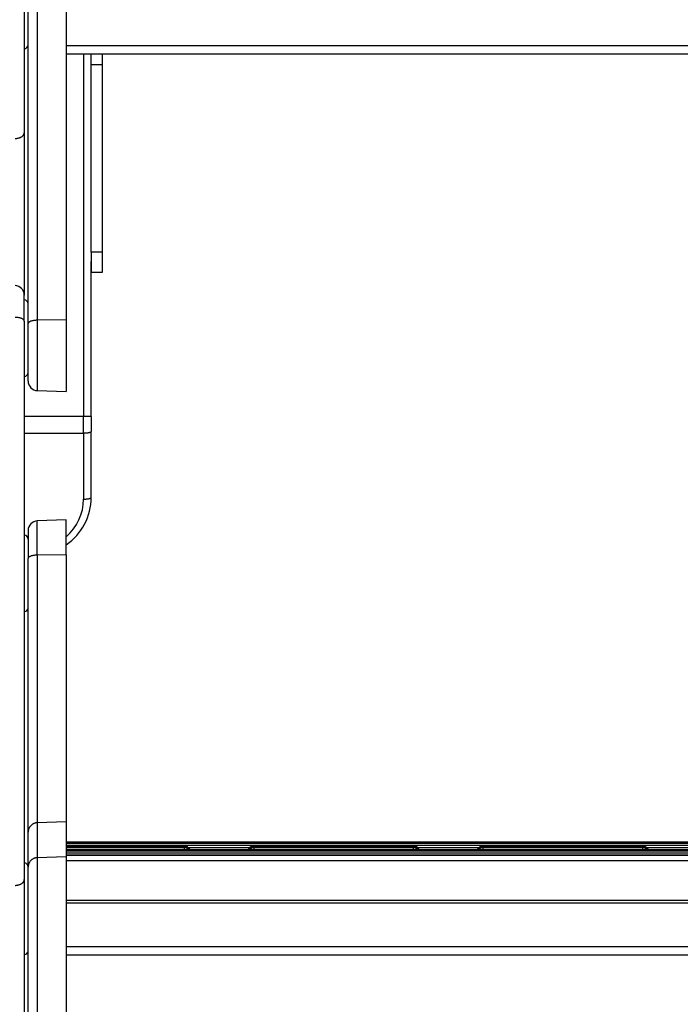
# Model space of a CAD drawing. Header units: inches. Extents: x 0 to 77643, y -44170 to 0.
# Tile 332 of 546: x 76124 to 76141, y -39584 to -39558. Entities that reach past the tile are written whole.
import ezdxf

# ---------------------------------------------------------------- set-up
doc = ezdxf.new("R2010")
doc.units = ezdxf.units.IN
doc.header["$MEASUREMENT"] = 0
doc.layers.get('0').update_dxf_attribs({"lineweight": 0})
doc.layers.add('FAKRO LOFT LADDERS', color=7, linetype='Continuous')

# ---------------------------------------------------------------- blocks, each defined once
blk = doc.blocks.new('A$C6AF374F8')
at = {"layer": 'FAKRO LOFT LADDERS', "color": 7, "linetype": 'Continuous'}
for p, q in [((172.41, 2168.01), (172.41, 2071.55)), ((180, 2168.27), (180, 2071.64)), ((170, 2070.7), (170, 2165.55)), ((169, 2162.26), (169, 2120.62)), ((560, 2143.38), (180, 2143.38)), ((180, 2141.26), (560, 2141.26)), ((184.5, 2141.26), (184.5, 2046.35)), ((186.5, 2138.49), (186.5, 2141.26)), ((186.5, 2139.17), (186.5, 2141.26)), ((189.5, 2138.49), (189.5, 2141.26)), ((186.5, 2138.49), (189.5, 2138.49)), ((186.5, 2089.37), (186.5, 2138.49)), ((189.5, 2089.37), (189.5, 2138.49)), ((169, 2120.62), (169, 2078.11)), ((189.5, 2089.37), (186.5, 2089.37)), ((186.5, 2089.37), (186.5, 2084.17)), ((189.5, 2084.17), (189.5, 2089.37)), ((186.5, 2046.35), (186.5, 2086.96)), ((186.5, 2084.17), (189.5, 2084.17)), ((169, 2071.32), (169, 2078.11)), ((169, 2071.32), (169, 1925.14)), ((170, 2055.64), (170, 2070.7)), ((180, 2071.64), (172.41, 2071.55)), ((172.41, 2071.55), (172.41, 2053.14)), ((180, 2071.64), (180, 2052.87)), ((172.41, 2053.14), (180, 2052.87)), ((184.5, 2046.35), (169, 2046.35)), ((186.5, 2046.35), (184.5, 2046.35)), ((184.5, 2042.04), (184.5, 2046.35)), ((186.5, 2046.35), (186.5, 2042.47)), ((169, 2042.04), (184.5, 2042.04)), ((184.5, 2042.04), (184.5, 2024.74)), ((186.5, 2025.17), (186.5, 2042.47)), ((180, 2019.29), (172.41, 2019.02)), ((172.41, 2010.08), (172.41, 2019.02)), ((180, 2010.17), (180, 2019.29)), ((170, 2016.52), (170, 2009.21)), ((180, 2010.17), (172.41, 2010.08)), ((180, 2010.17), (180, 1940.28)), ((170, 1937.56), (170, 2009.21)), ((172.41, 2010.08), (172.41, 1940.02)), ((180, 1940.28), (172.41, 1940.02)), ((172.41, 1940.02), (172.41, 1930.88)), ((180, 1940.28), (180, 1931.14)), ((170, 1928.42), (170, 1937.56)), ((560, 1934.94), (180, 1934.94)), ((560, 1934.76), (180, 1934.76)), ((560, 1934.59), (180, 1934.59)), ((180, 1934.15), (560, 1934.15)), ((210.92, 1933.94), (180, 1933.94)), ((210.92, 1933.76), (180, 1933.76)), ((210.92, 1933.59), (180, 1933.59)), ((180, 1933.15), (210.92, 1933.15)), ((560, 1932.94), (180, 1932.94)), ((210.92, 1933.76), (210.92, 1933.94)), ((210.92, 1933.59), (210.92, 1933.76)), ((210.92, 1933.15), (210.92, 1933.59)), ((210.92, 1932.94), (210.92, 1933.15)), ((211.9, 1933.54), (228.1, 1933.54)), ((212.5, 1932.94), (211.91, 1933.53)), ((212.33, 1932.94), (211.91, 1933.35)), ((212.16, 1932.94), (211.91, 1933.18)), ((228.09, 1933.53), (227.5, 1932.94)), ((228.09, 1933.35), (227.67, 1932.94)), ((228.09, 1933.18), (227.84, 1932.94)), ((229.08, 1933.94), (229.08, 1933.76)), ((270.92, 1933.94), (229.08, 1933.94)), ((229.08, 1933.76), (229.08, 1933.59)), ((270.92, 1933.76), (229.08, 1933.76)), ((229.08, 1933.59), (229.08, 1933.15)), ((270.92, 1933.59), (229.08, 1933.59)), ((229.08, 1933.15), (229.08, 1932.94)), ((229.08, 1933.15), (270.92, 1933.15)), ((270.92, 1933.76), (270.92, 1933.94)), ((270.92, 1933.59), (270.92, 1933.76)), ((270.92, 1933.15), (270.92, 1933.59)), ((270.92, 1932.94), (270.92, 1933.15)), ((271.9, 1933.54), (288.1, 1933.54)), ((272.5, 1932.94), (271.91, 1933.53)), ((272.33, 1932.94), (271.91, 1933.35)), ((272.16, 1932.94), (271.91, 1933.18)), ((288.09, 1933.53), (287.5, 1932.94)), ((288.09, 1933.35), (287.67, 1932.94)), ((288.09, 1933.18), (287.84, 1932.94)), ((289.08, 1933.94), (289.08, 1933.76)), ((330.92, 1933.94), (289.08, 1933.94)), ((289.08, 1933.76), (289.08, 1933.59)), ((330.92, 1933.76), (289.08, 1933.76)), ((289.08, 1933.59), (289.08, 1933.15)), ((330.92, 1933.59), (289.08, 1933.59)), ((289.08, 1933.15), (289.08, 1932.94)), ((289.08, 1933.15), (330.92, 1933.15)), ((330.92, 1933.76), (330.92, 1933.94)), ((330.92, 1933.59), (330.92, 1933.76)), ((330.92, 1933.15), (330.92, 1933.59)), ((330.92, 1932.94), (330.92, 1933.15)), ((331.9, 1933.54), (348.1, 1933.54)), ((332.5, 1932.94), (331.91, 1933.53)), ((332.33, 1932.94), (331.91, 1933.35)), ((332.16, 1932.94), (331.91, 1933.18)), ((180, 1931.14), (172.41, 1930.88)), ((172.41, 1930.88), (172.41, 1834.42)), ((560, 1932.76), (180, 1932.76)), ((560, 1932.6), (180, 1932.6)), ((180, 1932.15), (560, 1932.15)), ((560, 1931.54), (180, 1931.54)), ((180, 1931.54), (560, 1931.54)), ((180, 1931.14), (180, 1834.51)), ((170, 1833.57), (170, 1928.42)), ((560, 1930.02), (180, 1930.02)), ((169, 1925.14), (169, 1883.5)), ((560, 1919.71), (180, 1919.71)), ((560, 1918.96), (180, 1918.96)), ((560, 1907.55), (180, 1907.55)), ((180, 1905.43), (560, 1905.43))]:
    blk.add_line(p, q, dxfattribs=at)
for centre, radius, start, end in [((169, 2143.64), 1, 270, 0), ((166.5, 2078.11), 2.5, 0, 88), ((169, 2075.87), 1, 0, 90), ((169, 2057.87), 1, 270, 0), ((172.5, 2055.64), 2.5, 180, 268), ((171.5, 2025.17), 15, 304.5181, 0), ((171.5, 2024.74), 13, 310.8322, 0), ((172.5, 2016.52), 2.5, 92, 180), ((169, 2014.29), 1, 0, 90), ((169, 1996.29), 1, 270, 0), ((210.92, 1932.54), 1.4, 45.0341, 90), ((210.92, 1932.36), 1.4, 45.0341, 90), ((210.92, 1932.19), 1.4, 45.0341, 90), ((229.08, 1932.54), 1.4, 90, 134.9659), ((229.08, 1932.36), 1.4, 90, 134.9659), ((229.08, 1932.19), 1.4, 90, 134.9659), ((270.92, 1932.54), 1.4, 45.0341, 90), ((270.92, 1932.36), 1.4, 45.0341, 90), ((270.92, 1932.19), 1.4, 45.0341, 90), ((289.08, 1932.54), 1.4, 90, 134.9659), ((289.08, 1932.36), 1.4, 90, 134.9659), ((289.08, 1932.19), 1.4, 90, 134.9659), ((330.92, 1932.54), 1.4, 45.0341, 90), ((330.92, 1932.36), 1.4, 45.0341, 90), ((330.92, 1932.19), 1.4, 45.0341, 90), ((169, 1928.52), 1, 0, 90), ((169, 1906.52), 1, 270, 0)]:
    blk.add_arc(centre, radius, start, end, dxfattribs=at)
for points, weights in [([(166.59, 2119.13), (169, 2119.18), (169, 2120.62)], [1, 0.719339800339, 1]), ([(169, 2071.32), (169, 2072.28), (166.59, 2072.31)], [1, 0.719339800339, 1]), ([(172.41, 2071.55), (170, 2071.52), (170, 2070.7)], [1, 0.719339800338, 1]), ([(184.5, 2042.04), (186.5, 2042.04), (186.5, 2042.47)], [1, 0.707106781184, 1]), ([(184.5, 2024.74), (186.5, 2024.74), (186.5, 2025.17)], [1, 0.707106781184, 1]), ([(172.41, 2010.08), (170, 2010.05), (170, 2009.21)], [1, 0.719339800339, 1]), ([(172.41, 1940.02), (170, 1939.93), (170, 1937.56)], [1, 0.719339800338, 1]), ([(210.92, 1933.15), (211.94, 1933.15), (211.91, 1933.18)], [1, 0.694806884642, 1]), ([(211.73, 1933.51), (211.92, 1933.52), (211.91, 1933.53)], [1, 0.9480614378, 1]), ([(211.73, 1933.33), (211.92, 1933.34), (211.91, 1933.35)], [1, 0.948061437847, 1]), ([(228.09, 1933.53), (228.08, 1933.52), (228.27, 1933.51)], [1, 0.948061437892, 1]), ([(228.09, 1933.35), (228.08, 1933.34), (228.27, 1933.33)], [1, 0.948061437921, 1]), ([(228.09, 1933.18), (228.06, 1933.15), (229.08, 1933.15)], [1, 0.694806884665, 1]), ([(270.92, 1933.15), (271.94, 1933.15), (271.91, 1933.18)], [1, 0.694806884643, 1]), ([(271.73, 1933.51), (271.92, 1933.52), (271.91, 1933.53)], [1, 0.948061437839, 1]), ([(271.73, 1933.33), (271.92, 1933.34), (271.91, 1933.35)], [1, 0.948061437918, 1]), ([(288.09, 1933.53), (288.08, 1933.52), (288.27, 1933.51)], [1, 0.94806143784, 1]), ([(288.09, 1933.35), (288.08, 1933.34), (288.27, 1933.33)], [1, 0.948061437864, 1]), ([(288.09, 1933.18), (288.06, 1933.15), (289.08, 1933.15)], [1, 0.694806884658, 1]), ([(330.92, 1933.15), (331.94, 1933.15), (331.91, 1933.18)], [1, 0.694806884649, 1]), ([(331.73, 1933.51), (331.92, 1933.52), (331.91, 1933.53)], [1, 0.948061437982, 1]), ([(331.73, 1933.33), (331.92, 1933.34), (331.91, 1933.35)], [1, 0.948061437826, 1]), ([(172.41, 1930.88), (170, 1930.8), (170, 1928.42)], [1, 0.719339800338, 1]), ([(166.59, 1923.64), (169, 1923.69), (169, 1925.14)], [1, 0.719339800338, 1])]:
    blk.add_rational_spline(points, weights, degree=2, dxfattribs=at)

msp = doc.modelspace()

# ---------------------------------------------------------------- block references
at = {"xscale": 0.1, "yscale": 0.1, "zscale": 0.1}
msp.add_blockref('A$C6AF374F8', (76107.1973, -39773.38402), dxfattribs=at)

doc.saveas('drawing.dxf')
